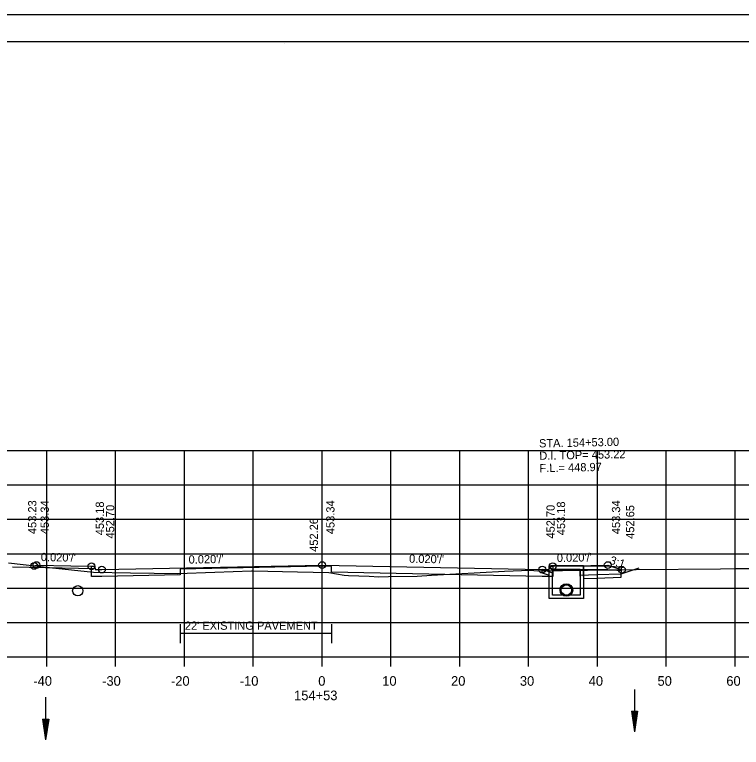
# Model space of a CAD drawing. Extents: x 1538688 to 1540766, y 656250 to 671912.
# Drawn here: x 1538813.5 to 1538919.1, y 665618.3 to 665724.8 of the extents above; entities that cross this region are included whole.
import ezdxf

# ---------------------------------------------------------------- set-up
doc = ezdxf.new("R2010")
doc.units = 0
for name, color, linetype in [('15', 7, 'Continuous'), ('16', 7, 'Continuous'), ('18', 7, 'Continuous'), ('20', 7, 'Continuous'), ('22', 7, 'Continuous'), ('26', 7, 'Continuous'), ('39', 7, 'Continuous'), ('40', 7, 'Continuous'), ('41', 7, 'Continuous'), ('42', 7, 'Continuous'), ('7', 7, 'Continuous'), ('Borings', 7, 'Continuous'), ('Horizontal Alignment', 7, 'Continuous'), ('RipRap', 7, 'Continuous'), ('Wall Heights', 7, 'Continuous')]:
    doc.layers.add(name, color=color, linetype=linetype)

msp = doc.modelspace()

# ---------------------------------------------------------------- linework, layer by layer
at = {"layer": '15'}
for p, q in [((1538903.12, 665623.5), (1538903.57, 665620.5)), ((1538903.12, 665623.5), (1538904.02, 665623.5)), ((1538903.2, 665623.5), (1538903.57, 665621)), ((1538903.27, 665623.5), (1538903.57, 665621.51)), ((1538903.35, 665623.5), (1538903.57, 665622.01)), ((1538903.43, 665623.5), (1538903.57, 665622.52)), ((1538903.5, 665623.5), (1538903.57, 665623.02)), ((1538904.02, 665623.5), (1538903.57, 665620.5)), ((1538903.72, 665623.5), (1538903.57, 665622.52)), ((1538903.87, 665623.5), (1538903.57, 665621.51)), ((1538903.95, 665623.5), (1538903.57, 665621)), ((1538903.79, 665623.5), (1538903.57, 665622.01)), ((1538903.64, 665623.5), (1538903.57, 665623.02)), ((1538817.56, 665622.35), (1538818.01, 665619.35)), ((1538817.56, 665622.35), (1538818.46, 665622.35)), ((1538817.64, 665622.35), (1538818.01, 665619.85)), ((1538817.71, 665622.35), (1538818.01, 665620.37)), ((1538817.79, 665622.35), (1538818.01, 665620.87)), ((1538817.87, 665622.35), (1538818.01, 665621.37)), ((1538817.94, 665622.35), (1538818.01, 665621.88)), ((1538818.46, 665622.35), (1538818.01, 665619.35)), ((1538818.16, 665622.35), (1538818.01, 665621.37)), ((1538818.31, 665622.35), (1538818.01, 665620.37)), ((1538818.39, 665622.35), (1538818.01, 665619.85)), ((1538818.23, 665622.35), (1538818.01, 665620.87)), ((1538818.08, 665622.35), (1538818.01, 665621.88))]:
    msp.add_line(p, q, dxfattribs=at)
at = {"layer": '16'}
msp.add_line((1538813.18, 665644.5), (1538825.18, 665644.26), dxfattribs=at)
at = {"layer": '18'}
msp.add_lwpolyline([(1538812.59, 665645.07), (1538818.55, 665644.39), (1538824.95, 665643.72), (1538830.35, 665643.62), (1538837.22, 665643.51), (1538842.6, 665643.72), (1538847.92, 665643.91), (1538848.11, 665643.91), (1538854.62, 665643.75), (1538859.14, 665643.66), (1538861.4, 665643.3), (1538862, 665643.22), (1538865, 665643.13), (1538866.43, 665643.06), (1538867.82, 665643.09), (1538871.97, 665643.14), (1538874.1, 665643.28), (1538884.68, 665643.89), (1538888.41, 665644.01), (1538889.48, 665643.93), (1538900.37, 665644.05), (1538903.8, 665644.09), (1538916.07, 665644.23), (1538918.32, 665644.25), (1538920.47, 665644.27)], dxfattribs=at)
at = {"layer": '20'}
msp.add_lwpolyline([(1538816.34, 665644.64), (1538816.67, 665644.75), (1538821.67, 665644.65), (1538824.67, 665644.59), (1538825.17, 665644.59), (1538825.18, 665644.09), (1538826.18, 665644.11), (1538858.18, 665644.75), (1538890.18, 665644.11), (1538891.18, 665644.09), (1538891.19, 665644.59), (1538891.69, 665644.59), (1538894.69, 665644.65), (1538899.69, 665644.75), (1538901.74, 665644.07)], dxfattribs=at)
at = {"layer": '22'}
for p, q in [((1538718.18, 665661.41), (1538998.18, 665661.41)), ((1538818.18, 665631.41), (1538818.18, 665661.41)), ((1538828.18, 665631.41), (1538828.18, 665661.41)), ((1538838.18, 665631.41), (1538838.18, 665661.41)), ((1538848.18, 665631.41), (1538848.18, 665661.41)), ((1538858.18, 665631.41), (1538858.18, 665661.41)), ((1538868.18, 665631.41), (1538868.18, 665661.41)), ((1538878.18, 665631.41), (1538878.18, 665661.41)), ((1538888.18, 665631.41), (1538888.18, 665661.41)), ((1538898.18, 665631.41), (1538898.18, 665661.41)), ((1538908.18, 665631.41), (1538908.18, 665661.41)), ((1538918.18, 665631.41), (1538918.18, 665661.41)), ((1538718.18, 665656.41), (1538998.18, 665656.41)), ((1538718.18, 665651.41), (1538998.18, 665651.41)), ((1538718.18, 665646.41), (1538998.18, 665646.41)), ((1538718.18, 665641.41), (1538998.18, 665641.41)), ((1538718.18, 665636.41), (1538998.18, 665636.41)), ((1538718.18, 665631.41), (1538998.18, 665631.41))]:
    msp.add_line(p, q, dxfattribs=at)
at = {"layer": '26'}
msp.add_line((1538687.78, 665724.77), (1539021.11, 665724.77), dxfattribs=at)
msp.add_lwpolyline([(1538687.77, 665724.77), (1539021.11, 665724.77), (1539021.11, 665511.43), (1538687.77, 665511.43)], close=True, dxfattribs=at)
for centre, radius in [((1538816.67, 665644.75), 0.5), ((1538858.18, 665644.75), 0.5), ((1538899.69, 665644.75), 0.5), ((1538816.34, 665644.64), 0.5), ((1538824.67, 665644.59), 0.5), ((1538826.18, 665644.11), 0.5), ((1538890.18, 665644.11), 0.5), ((1538891.69, 665644.59), 0.5), ((1538901.74, 665644.07), 0.5), ((1538893.68, 665641.13), 0.917)]:
    msp.add_circle(centre, radius, dxfattribs=at)
at = {"layer": '39'}
for p, q in [((1538891.34, 665644.46), (1538891.43, 665644.63)), ((1538891.34, 665644.46), (1538891.68, 665644.13)), ((1538896.18, 665644.63), (1538891.43, 665644.63)), ((1538896.18, 665643.13), (1538896.18, 665644.63)), ((1538899.65, 665644.63), (1538901.68, 665644.47)), ((1538901.63, 665643.48), (1538904.25, 665644.35)), ((1538890.18, 665644.15), (1538891.68, 665643.63)), ((1538890.18, 665643.62), (1538891.18, 665643.27)), ((1538891.18, 665643.13), (1538891.18, 665643.27)), ((1538895.68, 665644.13), (1538891.68, 665644.13)), ((1538891.68, 665643.13), (1538891.68, 665643.63)), ((1538895.68, 665643.13), (1538895.68, 665644.13)), ((1538899.68, 665644.13), (1538901.67, 665643.97)), ((1538903.57, 665626.68), (1538903.57, 665620.5)), ((1538818.01, 665625.54), (1538818.01, 665619.35))]:
    msp.add_line(p, q, dxfattribs=at)
for points in [[(1538893.68, 665644.63), (1538896.18, 665644.63), (1538896.18, 665639.88), (1538893.68, 665639.88), (1538891.18, 665639.88), (1538891.18, 665644.63)], [(1538893.68, 665644.13), (1538895.68, 665644.13), (1538895.68, 665640.38), (1538893.68, 665640.38), (1538891.68, 665640.38), (1538891.68, 665644.13)]]:
    msp.add_lwpolyline(points, close=True, dxfattribs=at)
for points in [[(1538896.17, 665644.63), (1538898.17, 665644.63), (1538899.68, 665644.63)], [(1538896.17, 665642.81), (1538898.1, 665642.87), (1538901.65, 665642.98), (1538901.68, 665644.48)], [(1538890.18, 665643.62), (1538890.18, 665644.15)], [(1538895.67, 665644.13), (1538898.17, 665644.13), (1538899.68, 665644.13)], [(1538895.67, 665643.29), (1538898.08, 665643.37), (1538901.63, 665643.48)]]:
    msp.add_lwpolyline(points, dxfattribs=at)
for centre in [(1538822.68, 665641.02), (1538893.68, 665641.13), (1538893.68, 665641.13)]:
    msp.add_circle(centre, 0.75, dxfattribs=at)
at = {"layer": '7'}
for p, q in [((1538837.54, 665636.16), (1538837.54, 665633.41)), ((1538859.54, 665636.16), (1538859.54, 665633.41)), ((1538859.54, 665634.79), (1538837.54, 665634.79))]:
    msp.add_line(p, q, dxfattribs=at)
at = {"layer": 'Borings'}
for p, q in [((1538718.18, 665631.41), (1538998.18, 665631.41)), ((1538818.18, 665630.01), (1538818.18, 665631.41)), ((1538828.18, 665630.01), (1538828.18, 665631.41)), ((1538838.18, 665630.01), (1538838.18, 665631.41)), ((1538848.18, 665630.01), (1538848.18, 665631.41)), ((1538858.18, 665630.01), (1538858.18, 665631.41)), ((1538868.18, 665630.01), (1538868.18, 665631.41)), ((1538878.18, 665630.01), (1538878.18, 665631.41)), ((1538888.18, 665630.01), (1538888.18, 665631.41)), ((1538898.18, 665630.01), (1538898.18, 665631.41)), ((1538908.18, 665630.01), (1538908.18, 665631.41)), ((1538918.18, 665630.01), (1538918.18, 665631.41))]:
    msp.add_line(p, q, dxfattribs=at)
at = {"layer": 'RipRap'}
for p, q in [((1538700.18, 665720.87), (1539016.36, 665720.87)), ((1538852.7, 665720.61), (1538852.7, 665720.61)), ((1538852.7, 665720.61), (1538852.7, 665720.61))]:
    msp.add_line(p, q, dxfattribs=at)
at = {"layer": 'Wall Heights'}
msp.add_lwpolyline([(1538891.69, 665644.59), (1538891.69, 665643.09), (1538890.18, 665643.11), (1538859.55, 665643.73), (1538859.55, 665644.56), (1538858.18, 665644.58), (1538837.55, 665644.17), (1538837.55, 665643.34), (1538826.18, 665643.11), (1538824.67, 665643.09), (1538824.67, 665644.59)], dxfattribs=at)

# ---------------------------------------------------------------- texts
at = {"layer": '40'}
for s, p in [('STA. 154+53.00', (1538889.71, 665661.85)), ('D.I. TOP= 453.22', (1538889.75, 665660.05)), ('F.L.= 448.97', (1538889.78, 665658.25))]:
    msp.add_text(s, height=1.2, rotation=1.1458, dxfattribs=at).set_placement(p)
at = {"layer": '41'}
for s, p in [('453.23', (1538816.66, 665649.26)), ('453.34', (1538818.47, 665649.25)), ('453.18', (1538826.47, 665649.09)), ('453.34', (1538859.98, 665649.25)), ('453.18', (1538893.49, 665649.09)), ('453.34', (1538901.49, 665649.25)), ('452.70', (1538827.98, 665648.61)), ('452.70', (1538891.98, 665648.61)), ('452.65', (1538903.54, 665648.57)), ('452.26', (1538857.58, 665646.68))]:
    msp.add_text(s, height=1.2, rotation=90, dxfattribs=at).set_placement(p)
at = {"layer": '42'}
for s, rotation, p in [("0.020'/'", 358.8542, (1538817.3, 665645.34)), ("0.020'/'", 1.1458, (1538838.79, 665644.96)), ("0.020'/'", 1.1458, (1538892.3, 665645.2)), ("0.020'/'", 358.8542, (1538870.81, 665645.1)), ('3:1', 341.5651, (1538899.87, 665644.98))]:
    msp.add_text(s, height=1.2, rotation=rotation, dxfattribs=at).set_placement(p)
at = {"layer": '7'}
msp.add_text("22' EXISTING PAVEMENT", height=1.2, dxfattribs=at).set_placement((1538838.24, 665635.35))
at = {"layer": 'Horizontal Alignment'}
for s, p in [('-40', (1538816.22, 665627.21)), ('-30', (1538826.22, 665627.21)), ('-20', (1538836.22, 665627.21)), ('-10', (1538846.22, 665627.21)), ('0', (1538857.62, 665627.21)), ('10', (1538866.92, 665627.21)), ('20', (1538876.92, 665627.21)), ('30', (1538886.92, 665627.21)), ('40', (1538896.92, 665627.21)), ('50', (1538906.92, 665627.21)), ('60', (1538916.92, 665627.21)), ('154+53', (1538854.11, 665625.11))]:
    msp.add_text(s, height=1.4, dxfattribs=at).set_placement(p)

doc.saveas('drawing.dxf')
